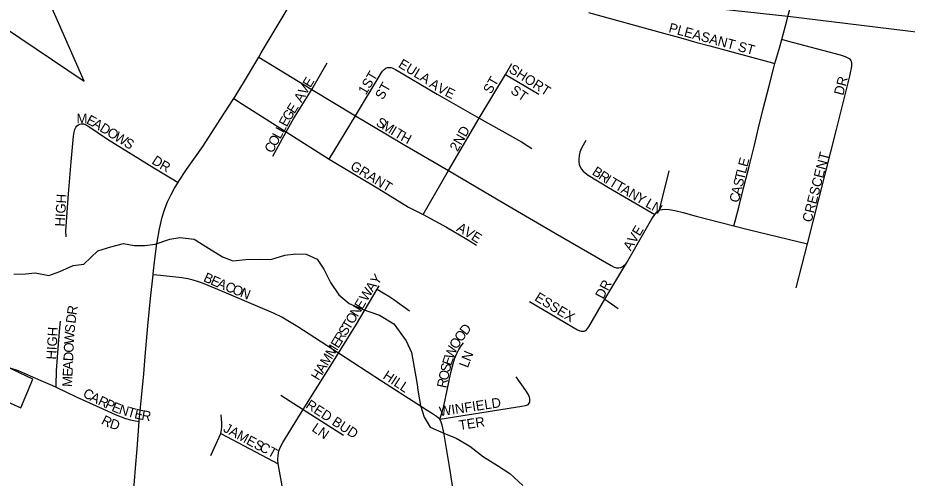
# Model space of a CAD drawing. Extents: x 1451455 to 1749751, y 218250 to 574981.
# Drawn here: x 1563281 to 1567846, y 373939 to 376301 of the extents above; entities that cross this region are included whole.
import ezdxf

# ---------------------------------------------------------------- set-up
doc = ezdxf.new("R2010")
doc.units = 0
for name, color, linetype in [('GM_X_City_Street', 7, 'Continuous'), ('GM_X_City_Street_Text', 7, 'Continuous'), ('GM_X_Corporation', 7, 'Continuous'), ('GM_X_Minor_River', 7, 'Continuous'), ('GM_X_Township', 7, 'Continuous'), ('GM_X_US_Route', 7, 'Continuous')]:
    doc.layers.add(name, color=color, linetype=linetype)

msp = doc.modelspace()

# ---------------------------------------------------------------- linework, layer by layer
at = {"layer": 'GM_X_City_Street'}
for points in [[(1566210.1, 376327.1), (1566596, 376222.4), (1566684.4, 376198), (1566766.3, 376174.3), (1566832.8, 376156.7), (1567136.5, 376074.3), (1567167.2, 376066)], [(1567201.8, 376189.5), (1567227.8, 376285.1), (1567234.1, 376307.3), (1567247.6, 376354.9)], [(1567167.2, 376066), (1567191.4, 376151.5), (1567201.8, 376189.5)], [(1567335, 375140.6), (1567482.6, 375728.4), (1567550.8, 376001.6), (1567557.3, 376026.7), (1567560.7, 376040.9), (1567562.5, 376056.5), (1567562.5, 376067.4), (1567559.9, 376076.5), (1567556.8, 376083), (1567552.6, 376088.1), (1567543, 376094.3), (1567528.6, 376100.3), (1567503.9, 376108.6), (1567232.3, 376181.3), (1567201.8, 376189.5)], [(1564517.9, 376098.9), (1564790.8, 375932.2)], [(1564790.8, 375932.2), (1564868.5, 376069.5)], [(1565013.8, 375797.3), (1565146, 376017.2), (1565153.4, 376026.7), (1565161.2, 376035.9), (1565170.7, 376042.5), (1565178.2, 376045.2), (1565186.4, 376046.5)], [(1565186.4, 376046.5), (1565197.7, 376045.6), (1565206.6, 376043), (1565219.9, 376036.1), (1565433.2, 375909.5), (1565649.3, 375786.6)], [(1565784.2, 376010.7), (1565816.6, 376065.9)], [(1566956.8, 375233.7), (1566962.9, 375257), (1566981.7, 375329), (1567008, 375434.1), (1567036.2, 375545.4), (1567061.4, 375647.4), (1567083.3, 375736.6), (1567107.4, 375834.5), (1567137.4, 375951.7), (1567159.5, 376038.7), (1567167.2, 376066)], [(1565649.3, 375786.6), (1565784.2, 376010.7)], [(1565784.2, 376010.7), (1565955.9, 375909.6)], [(1564658.3, 375716), (1564696.1, 375782.6), (1564790.8, 375932.2)], [(1564790.8, 375932.2), (1565013.8, 375797.3)], [(1564389.4, 375886.7), (1564434.4, 375858.1), (1564658.3, 375716)], [(1564878.8, 375576.2), (1565013.8, 375797.3)], [(1565013.8, 375797.3), (1565178.1, 375700.4), (1565259.3, 375652.6), (1565491.8, 375517.1)], [(1565491.8, 375517.1), (1565649.3, 375786.6)], [(1565649.3, 375786.6), (1565867, 375663.7), (1565919.8, 375630.7)], [(1563529.4, 375177.8), (1563527.2, 375208.6), (1563542.2, 375397.8), (1563554.6, 375561.5), (1563567.1, 375693), (1563570.2, 375713.4), (1563574.1, 375727.7), (1563579.3, 375738.6), (1563584.9, 375745.9), (1563592.3, 375752), (1563600.1, 375755.9), (1563609.2, 375757.2), (1563618.8, 375756.8), (1563628.2, 375753.2), (1563645.1, 375743.3), (1563742.5, 375677.5), (1563979.4, 375532), (1564074.3, 375474), (1564104.3, 375455.7)], [(1564589.5, 375591), (1564658.3, 375716)], [(1564658.3, 375716), (1564878.8, 375576.2)], [(1566197.4, 375670.5), (1566183.6, 375648.2), (1566173.2, 375629), (1566166.3, 375612), (1566162, 375594.7), (1566160, 375574.7), (1566160.3, 375560.8), (1566162.2, 375550.4), (1566165.4, 375539.1), (1566173.7, 375524.8), (1566182.3, 375514.2), (1566192.4, 375504.7), (1566209.1, 375493.2), (1566313, 375430.9), (1566550.6, 375291.7)], [(1564878.8, 375576.2), (1565133.9, 375424.2), (1565287.3, 375330.2), (1565324.8, 375310.5), (1565360.9, 375291.2)], [(1565360.9, 375291.2), (1565491.8, 375517.1)], [(1565491.8, 375517.1), (1565776.4, 375349.5), (1566039.5, 375195.9), (1566326, 375030.4), (1566342.1, 375022.2), (1566354.7, 375018.2), (1566365.7, 375017.8), (1566376.5, 375019.9), (1566386.4, 375024.4), (1566405.5, 375041.6)], [(1566574.4, 375314.9), (1566623.4, 375515.5)], [(1566550.6, 375291.7), (1566562.6, 375305.2), (1566574.4, 375314.9)], [(1566574.4, 375314.9), (1566590.3, 375317.7), (1566604.6, 375318.5), (1566624.6, 375316.8), (1566652.5, 375312.2), (1566696.9, 375301.3), (1566763.3, 375283.8), (1566956.8, 375233.7)], [(1565360.9, 375291.2), (1565480.9, 375227.2), (1565585.7, 375165.9), (1565636.1, 375135.3)], [(1566405.5, 375041.6), (1566535.4, 375268.9), (1566550.6, 375291.7)], [(1566956.8, 375233.7), (1567029.3, 375215), (1567335, 375140.6)], [(1567276.1, 374916), (1567335, 375140.6)], [(1566294.5, 374857.1), (1566385.9, 375010.9), (1566405.5, 375041.6)], [(1564926.4, 374579.8), (1564718.1, 374715.5), (1564676.4, 374742), (1564636.4, 374764.9), (1564593.3, 374785.9), (1564307.6, 374906.5), (1564228.7, 374939.1), (1564204.1, 374948.6), (1564181.4, 374955.6), (1564153.2, 374961.7), (1564123.7, 374966.4), (1564013, 374978.6), (1563975.3, 374982.7)], [(1564926.4, 374579.8), (1565018.8, 374729.6), (1565125.3, 374908.2)], [(1565125.3, 374908.2), (1565136.6, 374926.4)], [(1565125.3, 374908.2), (1565156.7, 374890.6), (1565186.1, 374872.5), (1565210.4, 374856.4), (1565291.2, 374798.4)], [(1565907.1, 374845.2), (1566153.3, 374701), (1566166.2, 374695.4), (1566173.2, 374693.4), (1566180.4, 374693.1), (1566188.4, 374694.1), (1566195.4, 374697.1), (1566200.5, 374700.8), (1566205.8, 374706.7), (1566211.5, 374714.9), (1566294.5, 374857.1)], [(1566294.5, 374857.1), (1566363, 374809.7)], [(1563477.4, 374406.7), (1563478, 374439.5), (1563479.4, 374468.5), (1563480.7, 374492), (1563490.6, 374627.5), (1563497.1, 374712), (1563500.2, 374744)], [(1565447.2, 374242.3), (1565454.4, 374262.5), (1565460.9, 374284), (1565468.1, 374308.8), (1565504, 374481.8), (1565513.4, 374520.1), (1565523.2, 374551.4), (1565533, 374575.7), (1565544.7, 374599.2), (1565557, 374618.6), (1565569.2, 374634)], [(1564745.3, 374292.4), (1564926.4, 374579.8)], [(1565447.2, 374242.3), (1565429.7, 374255.9), (1565404.3, 374272.7), (1565381.8, 374286.4), (1565147.2, 374436.6), (1564926.4, 374579.8)], [(1563179.2, 374522.3), (1563183.1, 374521.5), (1563239.6, 374505.8), (1563282.6, 374490.9), (1563345.3, 374463.8), (1563399.1, 374440), (1563459.8, 374414.3), (1563477.4, 374406.7)], [(1565447.2, 374242.3), (1565868.1, 374308), (1565887.2, 374311.4), (1565896.4, 374314.9), (1565901.7, 374318.7), (1565905.9, 374323.6), (1565908.7, 374329.4), (1565910, 374335.8), (1565909.4, 374345.6), (1565906.8, 374355.1), (1565900.1, 374370.1), (1565888.5, 374389.9), (1565839.4, 374459.5)], [(1563477.4, 374406.7), (1563581.3, 374356.9), (1563648.6, 374325.3), (1563717.2, 374295.1), (1563781.1, 374266.5), (1563834.2, 374246.3), (1563859.4, 374239.3), (1563886, 374234.3), (1563904.7, 374230.7)], [(1564631.5, 374365.2), (1564745.3, 374292.4)], [(1564323.7, 374168.5), (1564326.7, 374186.2), (1564328, 374203.5), (1564327.6, 374219.6), (1564326.3, 374245.6), (1564324.4, 374263.9)], [(1564617.3, 374012.3), (1564616.4, 374033.4), (1564617.7, 374057.7), (1564621.6, 374078.1), (1564627.9, 374097), (1564640.8, 374123.2), (1564745.3, 374292.4)], [(1564745.3, 374292.4), (1564952.9, 374159.2)], [(1565608.2, 373286.8), (1565566.7, 373551), (1565497.5, 373998.6), (1565467.1, 374173.2), (1565458.7, 374210.8), (1565453.6, 374226.8), (1565447.2, 374242.3)], [(1564272.2, 374056.2), (1564323.7, 374168.5)], [(1564323.7, 374168.5), (1564617.3, 374012.3)], [(1564576.8, 373618.8), (1564588.1, 373652.8), (1564613.1, 373727.7), (1564626.5, 373771.8), (1564635.6, 373807), (1564639.6, 373830.1), (1564641.1, 373853.5), (1564640.3, 373880.3), (1564637.8, 373900.1), (1564631.2, 373937), (1564617.3, 374012.3)]]:
    msp.add_lwpolyline(points, dxfattribs=at)
at = {"layer": 'GM_X_Corporation'}
for points in [[(1563127.5, 376306.8), (1563622.1, 375976.3), (1562817.5, 377799.2)], [(1563177.2, 374353.4), (1563296.1, 374300.7), (1563358.2, 374447), (1563186.7, 374527.5)]]:
    msp.add_lwpolyline(points, dxfattribs=at)
at = {"layer": 'GM_X_Minor_River'}
msp.add_lwpolyline([(1563260.7, 374985), (1563320.7, 374988.1), (1563370.8, 374993.4), (1563440.5, 374978.4), (1563496.8, 374999.6), (1563565.3, 375030.6), (1563619.4, 375037.8), (1563692.5, 375104.8), (1563758.8, 375125.8), (1563823.1, 375142.9), (1563878.9, 375132), (1563932.9, 375133.3), (1563987, 375140.5), (1564061.3, 375165.4), (1564113.5, 375174.6), (1564187.3, 375165.5), (1564260.5, 375118.5), (1564331.7, 375075.4), (1564385.4, 375054.6), (1564451.5, 375061.6), (1564521.4, 375062.6), (1564579.4, 375061.7), (1564651.7, 375082.6), (1564707.8, 375089.8), (1564761.7, 375089), (1564817.2, 375062.2), (1564852.4, 375011.6), (1564885.3, 374943.1), (1564928.2, 374880.5), (1564981.4, 374835.6), (1565048.9, 374806.6), (1565138.4, 374775.3), (1565211.6, 374730.2), (1565274.1, 374643.2), (1565301.1, 374584.8), (1565315.8, 374506.5), (1565328.6, 374430.3), (1565335.8, 374380.2), (1565348.6, 374312), (1565367.6, 374251.7), (1565396.8, 374201.2), (1565468.2, 374170.1), (1565531.8, 374145.1), (1565601, 374104.1), (1565672.1, 374049), (1565743.3, 374003.9), (1565806.6, 373962.9), (1565873.5, 373901.8)], dxfattribs=at)
at = {"layer": 'GM_X_Township'}
for points in [[(1579924.2, 397126.9), (1579705.3, 392782.1), (1579637.4, 388893.1), (1579618, 387770.8), (1579590.8, 387223.9), (1579198.2, 381777.6), (1578749.9, 375835.3), (1578742.8, 375741.4), (1578669, 374916.8), (1577178.6, 375098), (1570975.1, 375852.3), (1569426.9, 376040.6), (1568521, 376150.7), (1567232.5, 376307.4), (1566239, 376417.4), (1565662.2, 376492), (1564834.8, 376599), (1558782.7, 377336.1)], [(1570975.1, 375852.3), (1569426.9, 376040.6), (1568521, 376150.7), (1567232.5, 376307.4), (1566239, 376417.4), (1565662.2, 376492), (1564834.8, 376599), (1558782.7, 377336.1)]]:
    msp.add_lwpolyline(points, dxfattribs=at)
at = {"layer": 'GM_X_US_Route'}
for points in [[(1563996.8, 375150.1), (1564008.9, 375217.5), (1564022.1, 375278), (1564033.4, 375315.2), (1564040.5, 375334.7), (1564050.1, 375357.4), (1564068.7, 375395.2), (1564085.7, 375426.3), (1564104.3, 375455.7), (1564105.1, 375457.1), (1564147.3, 375523.2), (1564230.1, 375641.4), (1564320.3, 375778.5), (1564389.4, 375886.7), (1564396.2, 375897.5), (1564444.3, 375975.9), (1564517.9, 376098.9), (1564530.5, 376121.3), (1564668.6, 376351.8), (1564721.2, 376434.7), (1564769.6, 376509.1), (1564796.6, 376554.7)], [(1563850.9, 373483), (1563855.6, 373550.9), (1563866.5, 373719.1), (1563868.7, 373758.5), (1563869, 373762.5), (1563875.6, 373861.1), (1563885.4, 373990.5), (1563893.2, 374089.4), (1563904.7, 374230.7), (1563905, 374234.4), (1563915.5, 374353.1), (1563927.4, 374475.4), (1563935.3, 374563.6), (1563949.5, 374720.3), (1563962.7, 374860.6), (1563975.3, 374982.7), (1563975.8, 374987.6), (1563984.3, 375062.4), (1563995.6, 375143.4), (1563996.8, 375150.1)]]:
    msp.add_lwpolyline(points, dxfattribs=at)

# ---------------------------------------------------------------- texts
at = {"layer": 'GM_X_City_Street_Text'}
for s, rotation, p in [('PLEASANT ST', 344.9076, (1566618.3, 376227.4)), ('EULA', 328.4945, (1565230, 376050.4)), ('SHORT', 327.3412, (1565797.8, 376023.9)), ('AVE', 59.3517, (1564737.3, 375862.3)), ('1ST', 59.0386, (1565067.4, 375902)), ('ST', 60.2568, (1565709.7, 375906.3)), ('DR', 75.2542, (1567517.2, 375899.6)), ('ST', 60.2568, (1565155.2, 375876.8)), ('A', 327.9529, (1565388.6, 375949.1)), ('V', 331.6825, (1565429, 375924)), ('ST', 325.3053, (1565806.3, 375917.8)), ('E', 333.3718, (1565469.2, 375902.4)), ('E', 57.3748, (1564700.6, 375805.5)), ('M', 0.1093, (1563582.6, 375759)), ('G', 59.3267, (1564678.4, 375768)), ('E', 333.0928, (1563629.4, 375760.6)), ('A', 328.6689, (1563659.9, 375745.1)), ('E', 61.2718, (1564661.7, 375737.6)), ('S', 328.5232, (1565115.7, 375751.2)), ('M', 328.4927, (1565145.7, 375732.8)), ('D', 328.3896, (1563697.4, 375722.3)), ('O', 328.3896, (1563734.9, 375699.2)), ('W', 328.3989, (1563772.4, 375676.2)), ('L', 61.2742, (1564644.7, 375706.7)), ('I', 328.5468, (1565190.7, 375705.2)), ('T', 328.4927, (1565209.5, 375693.7)), ('2ND', 60.5219, (1565538.1, 375611.4)), ('S', 328.3943, (1563821.1, 375646.2)), ('O', 61.2648, (1564606.7, 375637.2)), ('L', 61.2742, (1564627.8, 375675.8)), ('H', 331.7908, (1565242.2, 375673.7)), ('C', 61.2733, (1564587.6, 375602.5)), ('D', 326.2311, (1563964.7, 375556.3)), ('E', 75.1355, (1567025.4, 375532.9)), ('CRESCENT', 75.3794, (1567354.4, 375248.4)), ('R', 331.2068, (1564005.2, 375529.4)), ('GRANT', 328.6245, (1564983.6, 375526.8)), ('B', 326.3571, (1566224.6, 375500.1)), ('R', 326.3478, (1566257.6, 375478.1)), ('I', 326.8494, (1566290.9, 375456)), ('T', 76.1956, (1567008.7, 375464.8)), ('L', 76.2117, (1567017.1, 375499)), ('T', 328.8456, (1566311, 375442.9)), ('T', 329.995, (1566342, 375424.1)), ('S', 76.2089, (1567000.3, 375430.6)), ('A', 330.0536, (1566372.5, 375406.5)), ('N', 330.0409, (1566410.7, 375384.5)), ('Y', 330.0409, (1566448.8, 375362.6)), ('C', 76.2053, (1566980.3, 375349.4)), ('A', 76.2076, (1566989.8, 375387.9)), ('HIGH', 86.7285, (1563521.7, 375228.9)), ('L', 330.0473, (1566498.4, 375334)), ('N', 330.0612, (1566528.9, 375316.4)), ('A', 330.1684, (1565528.9, 375210.2)), ('V', 329.1843, (1565566.9, 375188.4)), ('AVE', 59.0388, (1566427, 375101.3)), ('E', 327.6818, (1565604.4, 375166.1)), ('B', 336.0696, (1564230.1, 374951)), ('Y', 52.0416, (1565127.1, 374926.3)), ('E', 336.2148, (1564266.4, 374934.9)), ('A', 337.5407, (1564299.8, 374920.2)), ('C', 338.1688, (1564341, 374903.2)), ('DR', 62.1086, (1566286, 374854.4)), ('O', 338.189, (1564377.8, 374888.4)), ('N', 338.1962, (1564418.6, 374872.1)), ('W', 58.5545, (1565073.3, 374842.3)), ('A', 55.7673, (1565102.8, 374890.6)), ('E', 58.5536, (1565048.1, 374801)), ('ESSEX', 328.5707, (1565929.6, 374853.6)), ('R', 81.6638, (1563582.4, 374774.1)), ('N', 58.5697, (1565025.1, 374763.5)), ('D', 82.6364, (1563576.8, 374730.7)), ('O', 58.5523, (1565002.2, 374726)), ('S', 84.7326, (1563572.3, 374683)), ('S', 58.5589, (1564965.5, 374665.9)), ('T', 58.5589, (1564983.8, 374695.9)), ('D', 52.2995, (1565583.7, 374669.2)), ('HIGH', 86.7282, (1563477.7, 374546.9)), ('W', 86.5096, (1563568.8, 374626.3)), ('R', 58.5532, (1564944.8, 374632.1)), ('O', 52.6493, (1565557, 374634.3)), ('O', 87.453, (1563566.9, 374582.5)), ('M', 58.5583, (1564898.9, 374557)), ('E', 58.5589, (1564926.5, 374602.1)), ('W', 68.9776, (1565516.1, 374546.2)), ('O', 59.6303, (1565535.7, 374597.6)), ('D', 87.5076, (1563565, 374538.6)), ('M', 58.5643, (1564871.4, 374512)), ('N', 67.9165, (1565603, 374534.9)), ('A', 87.5158, (1563563.1, 374494.6)), ('E', 71.4009, (1565505, 374513.3)), ('L', 69.3832, (1565590.7, 374502.2)), ('E', 87.4992, (1563561.5, 374459.4)), ('H', 58.5507, (1564825.4, 374436.9)), ('A', 58.5544, (1564848.4, 374474.5)), ('HILL', 326.6906, (1565151, 374453.1)), ('O', 77.8091, (1565488.2, 374437.5)), ('S', 77.0504, (1565497.5, 374480.3)), ('M', 87.5132, (1563559.2, 374406.7)), ('R', 77.8018, (1565479.9, 374398.7)), ('C', 329.5985, (1563610.8, 374360.8)), ('A', 333.3416, (1563648.1, 374339.1)), ('R', 335.0339, (1563688.9, 374318.6)), ('WINFIELD', 8.6175, (1565448.1, 374256.5)), ('P', 335.1108, (1563724.9, 374301.9)), ('E', 337.5389, (1563758.9, 374286.1)), ('N', 343.0685, (1563796.4, 374270.9)), ('T', 344.0065, (1563839.4, 374257.9)), ('RED BUD', 327.0933, (1564755, 374303.5)), ('R', 332.4303, (1563705.8, 374220.5)), ('E', 347.6248, (1563876.5, 374247.3)), ('R', 350.4435, (1563913.6, 374239.3)), ('D', 342.5432, (1563749.7, 374198.5)), ('JAMES', 331.6991, (1564331.9, 374180.7)), ('LN', 325.4981, (1564786.2, 374184.8)), ('TER', 8.7411, (1565549, 374185.6)), ('CT', 330.6361, (1564516.9, 374083.8))]:
    msp.add_text(s, height=50, rotation=rotation, dxfattribs=at).set_placement(p)

doc.saveas('drawing.dxf')
